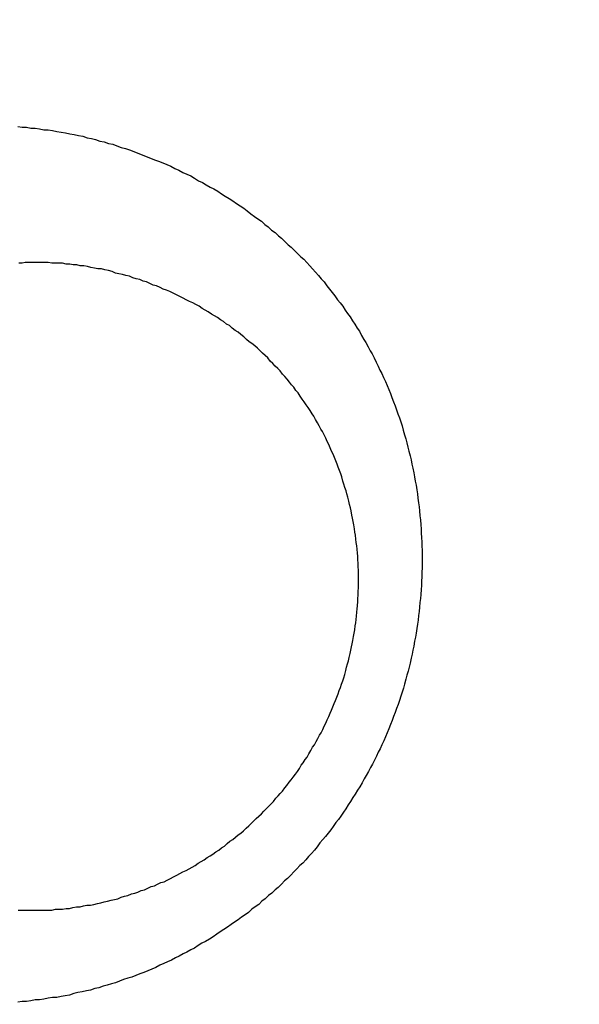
# Model space of a CAD drawing. Header units: millimetres. Extents: x -604189 to 881711, y -381903 to -7297.
# Tile 599 of 656: x -579624.53 to -579617.62, y -163278.81 to -163266.65. Entities that reach past the tile are written whole.
import ezdxf

# ---------------------------------------------------------------- set-up
doc = ezdxf.new("R2010")
doc.units = ezdxf.units.MM
doc.header["$LTSCALE"] = 100
doc.linetypes.add('0.5_0.5', pattern=[1, 0.5, -0.5])
doc.linetypes.add('ACAD_ISO04W100', pattern=[30.5, 24, -3, 0.5, -3])
doc.layers.get('Defpoints').update_dxf_attribs({"color": 30})
doc.layers.add('OPIS', color=7, linetype='Continuous')
doc.layers.add('strop osie', color=80, linetype='ACAD_ISO04W100', lineweight=5)
doc.styles.get("Standard").update_dxf_attribs({"font": 'romans.shx', "width": 0.5})
doc.dimstyles.new('1 50', dxfattribs={"dimtxt": 150, "dimasz": 80, "dimexe": 1, "dimexo": 1, "dimgap": 20, "dimtad": 1, "dimdec": 0, "dimlfac": 0.1, "dimtxsty": 'Standard', "dimblk": 'ARCHTICK', "dimcen": 200, "dimclrd": 2, "dimadec": 1, "dimazin": 0, "dimtfac": 1, "dimtdec": 0, "dimtmove": 0, "dimatfit": 3, "dimldrblk": 'ARCHTICK', "dimfxl": 120, "dimfxlon": 1, "dimtfill": 1, "dimarcsym": 0})

# ---------------------------------------------------------------- blocks, each defined once
blk = doc.blocks.new('_ArchTick')
at = {"layer": 'strop osie', "color": 0, "const_width": 0.15}
blk.add_lwpolyline([(-0.5, -0.5), (0.5, 0.5)], dxfattribs=at)
blk = doc.blocks.new('*D3294')
at = {"layer": 'Defpoints', "color": 0, "linetype": 'ByBlock', "lineweight": 5, "transparency": 16777216}
for p in [(-595783.126, -159420.303), (-593748.924, -159420.303), (-552118.935, -179940.303)]:
    blk.add_point(p, dxfattribs=at)
at = {"layer": 'OPIS', "color": 0, "linetype": 'Continuous', "lineweight": -2, "transparency": 16777216}
for p, q in [((-595723.126, -159420.303), (-595784.126, -159420.303)), ((-595723.126, -179940.303), (-595784.126, -179940.303))]:
    blk.add_line(p, q, dxfattribs=at)
at = {"layer": 'OPIS', "color": 2, "lineweight": -2, "transparency": 16777216}
blk.add_line((-595783.126, -179940.303), (-595783.126, -159420.303), dxfattribs=at)
at = {"layer": 'OPIS', "color": 2, "linetype": 'ByBlock', "lineweight": -2, "transparency": 16777216, "xscale": 80, "yscale": 80, "zscale": 80}
for p, rotation in [((-595783.126, -159420.303), 90), ((-595783.126, -179940.303), 270)]:
    blk.add_blockref('_ArchTick', p, dxfattribs=dict(at, rotation=rotation))
at = {"layer": 'OPIS', "color": 0, "linetype": 'ByBlock', "lineweight": 13, "transparency": 16777216, "insert": (-595878.126, -169680.303), "char_height": 150, "attachment_point": 5, "rotation": 90, "bg_fill": 3, "box_fill_scale": 1.1, "bg_fill_color": 256, "bg_fill_true_color": 13158600, "bg_fill_transparency": 0}
blk.add_mtext('2052', dxfattribs=at)

msp = doc.modelspace()

# ---------------------------------------------------------------- dimensions: what is measured, and where the dimension line sits
at = {"layer": 'OPIS', "color": 0, "linetype": 'ByBlock', "lineweight": 13}
dim = msp.add_linear_dim(base=(-595783.126, -159420.303), p1=(-552118.935, -179940.303), p2=(-593748.924, -159420.303), angle=90, dimstyle='1 50', override={"dimtmove": 1, "dimfxl": 60, "dimarcsym": 1}, dxfattribs=at)
dim.commit()
dim.dimension.update_dxf_attribs({"geometry": '*D3294', "text_midpoint": (-595878.126, -169680.303)})

# ---------------------------------------------------------------- next in the draw order: hatches: boundary and pattern name
at = {"layer": 'OPIS', "linetype": '0.5_0.5', "lineweight": 13}
h = msp.add_hatch(dxfattribs=at)
h.set_pattern_fill('ANSI37', color=0, scale=130)
h.set_pattern_definition([(45, (-597218.54, 256668.8), (-291.85832, 291.85832), []), (135, (-597218.54, 256668.8), (-291.85832, -291.85832), [])])
edge = h.paths.add_edge_path(flags=16)
edge.add_line((-570958.916, -168985.281), (-571058.916, -168985.281))
edge.add_line((-571058.916, -168985.281), (-572598.916, -168985.281))
edge.add_line((-572598.916, -168985.281), (-572598.915, -170470.3))
edge.add_line((-572598.915, -170470.3), (-570825.763, -170470.3))
edge.add_arc((-570508.916, -170339.099), 342.937, 180, 202.49364, ccw=False)
edge.add_arc((-570508.916, -170339.099), 342.937, 90, 180, ccw=False)
edge.add_line((-570508.916, -169996.163), (-570508.916, -169764.704))
edge.add_arc((-570058.916, -168985.281), 900, 180, 240, ccw=False)
edge = h.paths.add_edge_path(flags=17)
edge.add_line((-569358.915, -170085.281), (-569358.916, -168985.281))
edge.add_line((-569358.916, -168985.281), (-569358.917, -168985.281))
edge.add_line((-569358.917, -168985.281), (-569958.916, -168985.281))
edge.add_line((-569958.916, -168985.281), (-570058.916, -168985.281))
edge.add_line((-570058.916, -168985.281), (-570058.916, -168925.281))
edge.add_line((-570058.916, -168925.281), (-569958.916, -168925.281))
edge.add_line((-569958.916, -168925.281), (-569958.916, -168865.281))
edge.add_line((-569958.916, -168865.281), (-569358.916, -168865.281))
edge.add_line((-569358.916, -168865.281), (-569358.917, -166865.281))
edge.add_line((-569358.917, -166865.281), (-574098.917, -166865.286))
edge.add_line((-574098.917, -166865.286), (-574098.914, -171970.3))
edge.add_line((-574098.914, -171970.3), (-572608.913, -171970.3))
edge.add_line((-572608.913, -171970.3), (-571504.913, -170590.3))
edge.add_line((-571504.913, -170590.3), (-572718.915, -170590.3))
edge.add_line((-572718.915, -170590.3), (-572718.916, -168865.281))
edge.add_line((-572718.916, -168865.281), (-571058.916, -168865.281))
edge.add_line((-571058.916, -168865.281), (-571058.916, -168925.281))
edge.add_line((-571058.916, -168925.281), (-570958.916, -168925.281))
edge.add_line((-570958.916, -168925.281), (-570958.916, -168985.281))
edge.add_arc((-570058.916, -168985.281), 900, 180, 240)
edge.add_line((-570508.916, -169764.704), (-570508.916, -169996.163))
edge.add_arc((-570508.916, -170339.099), 342.937, 0, 90, ccw=False)
edge.add_arc((-570508.916, -170339.099), 342.937, 208.97989, 360, ccw=False)
edge.add_line((-570808.913, -170505.253), (-570808.913, -171171.086))
edge.add_arc((-570808.913, -171220.3), 49.214, 0, 90, ccw=False)
edge.add_arc((-570808.913, -171220.3), 49.214, 270, 360, ccw=False)
edge.add_line((-570808.913, -171269.514), (-570808.913, -171970.3))
edge.add_line((-570808.913, -171970.3), (-569358.914, -171970.3))
edge.add_line((-569358.914, -171970.3), (-569358.915, -170085.281))
h.paths.add_polyline_path([(-561118.924, -159870.303), (-590334.655, -159870.303), (-590334.655, -161470.303), (-562318.924, -161470.303), (-562318.924, -172095.292), (-561118.924, -172095.291), (-561118.924, -168350.303), (-552073.919, -168350.303), (-552073.92, -167150.303), (-561118.924, -167150.303)])
h.paths.add_polyline_path([(-572856.927, -169813.68), (-569451.07, -169813.68), (-569451.07, -169408.68), (-572856.927, -169408.68)], flags=16)
at = {"layer": 'OPIS', "linetype": 'ByBlock', "lineweight": 15}
h = msp.add_hatch(dxfattribs=at)
h.set_pattern_fill('ANSI37', color=0, scale=80, angle=45)
h.set_pattern_definition([(90, (-298582.96, 32475.8), (-254, 0), []), (180, (-298582.96, 32475.8), (-3e-14, -254), [])])
edge = h.paths.add_edge_path()
edge.add_arc((-579589.086, -167378.931), 50, 0, 90)
edge.add_line((-579589.086, -167328.931), (-579794.086, -167328.93))
edge.add_arc((-579794.086, -167378.93), 50, 89.9996, 180)
edge.add_line((-579844.086, -167378.93), (-579844.086, -167822.93))
edge.add_arc((-579794.086, -167822.93), 50, 180, 270)
edge.add_line((-579794.086, -167872.93), (-579589.085, -167872.931))
edge.add_arc((-579589.086, -167822.931), 50, 270.0014, 360)
edge.add_line((-579539.086, -167822.931), (-579539.086, -167378.931))
edge = h.paths.add_edge_path()
edge.add_arc((-579589.086, -167378.931), 50, 0, 90)
edge.add_line((-579589.086, -167328.931), (-579794.086, -167328.93))
edge.add_arc((-579794.086, -167378.93), 50, 89.9996, 180)
edge.add_line((-579844.086, -167378.93), (-579844.086, -167822.93))
edge.add_arc((-579794.086, -167822.93), 50, 180, 270)
edge.add_line((-579794.086, -167872.93), (-579589.085, -167872.931))
edge.add_arc((-579589.086, -167822.931), 50, 270.0014, 360)
edge.add_line((-579539.086, -167822.931), (-579539.086, -167378.931))
edge = h.paths.add_edge_path()
edge.add_line((-579899.087, -167300.93), (-579424.086, -167300.93))
edge.add_line((-579424.086, -167300.93), (-579424.086, -167900.93))
edge.add_line((-579424.086, -167900.93), (-579898.789, -167900.93))
edge.add_arc((-579899.086, -167892.935), 8, 180, 272.1285, ccw=False)
edge.add_line((-579907.086, -167892.935), (-579907.086, -167308.93))
edge.add_arc((-579899.086, -167308.93), 8, 90.0036, 180, ccw=False)
h.paths.add_polyline_path([(-581519.932, -164217.829), (-581520.004, -164223.092), (-581520.079, -164228.355), (-581520.156, -164233.617), (-581520.235, -164238.88), (-581520.318, -164244.143), (-581520.402, -164249.406), (-581520.489, -164254.669), (-581520.579, -164259.931), (-581520.671, -164265.194), (-581520.766, -164270.457), (-581520.863, -164275.719), (-581520.962, -164280.982), (-581521.064, -164286.244), (-581521.169, -164291.506), (-581521.276, -164296.769), (-581521.386, -164302.031), (-581521.498, -164307.293), (-581521.613, -164312.556), (-581521.73, -164317.818), (-581521.85, -164323.08), (-581521.972, -164328.342), (-581522.097, -164333.604), (-581522.225, -164338.866), (-581522.355, -164344.127), (-581522.488, -164349.389), (-581522.623, -164354.651), (-581522.76, -164359.913), (-581522.901, -164365.174), (-581523.043, -164370.436), (-581523.189, -164375.697), (-581523.337, -164380.958), (-581523.487, -164386.22), (-581523.64, -164391.481), (-581523.795, -164396.742), (-581523.953, -164402.003), (-581874.489, -164402.003), (-581874.664, -164396.198), (-581874.835, -164390.392), (-581875.003, -164384.587), (-581875.168, -164378.781), (-581875.329, -164372.976), (-581875.488, -164367.17), (-581875.643, -164361.364), (-581875.796, -164355.558), (-581875.945, -164349.752), (-581876.092, -164343.946), (-581876.235, -164338.14), (-581876.375, -164332.334), (-581876.512, -164326.527), (-581876.646, -164320.721), (-581876.777, -164314.914), (-581876.904, -164309.108), (-581877.029, -164303.301), (-581877.151, -164297.495), (-581877.269, -164291.688), (-581877.385, -164285.881), (-581877.497, -164280.074), (-581877.606, -164274.267), (-581877.713, -164268.461), (-581877.816, -164262.653), (-581877.916, -164256.846), (-581878.014, -164251.039), (-581878.108, -164245.232), (-581878.199, -164239.425), (-581878.287, -164233.618), (-581878.372, -164227.81), (-581878.454, -164222.003), (-581878.533, -164216.196), (-581878.609, -164210.388), (-581878.682, -164204.581), (-581878.751, -164198.773), (-581878.818, -164192.966), (-581878.881, -164187.158), (-581878.941, -164181.35), (-581878.997, -164175.543), (-581879.051, -164169.735), (-581879.101, -164163.927), (-581879.147, -164158.12), (-581879.191, -164152.312), (-581879.231, -164146.504), (-581879.267, -164140.696), (-581879.301, -164134.888), (-581879.332, -164129.081), (-581879.361, -164123.273), (-581879.388, -164117.465), (-581879.413, -164111.657), (-581879.437, -164105.849), (-581879.459, -164100.041), (-581879.475, -164094.233), (-581879.48, -164088.425), (-581879.472, -164082.617), (-581879.448, -164076.809), (-581879.406, -164071.002), (-581879.347, -164065.194), (-581879.269, -164059.387), (-581879.171, -164053.58), (-581879.054, -164047.773), (-581878.917, -164041.967), (-581878.759, -164036.161), (-581878.581, -164030.356), (-581878.381, -164024.551), (-581878.159, -164018.747), (-581877.914, -164012.944), (-581877.642, -164007.143), (-581877.341, -164001.342), (-581877.009, -163995.544), (-581876.642, -163989.748), (-581876.238, -163983.954), (-581875.795, -163978.163), (-581875.304, -163972.376), (-581874.753, -163966.594), (-581874.129, -163960.82), (-581873.419, -163955.056), (-581872.605, -163949.306), (-581871.67, -163943.574), (-581870.596, -163937.865), (-581869.362, -163932.188), (-581867.941, -163926.557), (-581866.302, -163920.987), (-581864.416, -163915.495), (-581862.246, -163910.11), (-581859.744, -163904.869), (-581856.869, -163899.824), (-581853.582, -163895.036), (-581849.851, -163890.591), (-581845.671, -163886.563), (-581841.105, -163882.977), (-581836.224, -163879.833), (-581831.097, -163877.106), (-581825.784, -163874.761), (-581820.336, -163872.759), (-581814.785, -163871.064), (-581809.154, -163869.636), (-581803.468, -163868.44), (-581797.747, -163867.44), (-581792, -163866.603), (-581786.235, -163865.9), (-581780.458, -163865.297), (-581774.674, -163864.778), (-581768.884, -163864.334), (-581763.088, -163863.958), (-581757.289, -163863.646), (-581751.486, -163863.39), (-581745.681, -163863.186), (-581739.874, -163863.026), (-581734.068, -163862.906), (-581728.26, -163862.819), (-581722.453, -163862.761), (-581716.645, -163862.725), (-581710.837, -163862.707), (-581705.029, -163862.7), (-581699.221, -163862.698), (-581693.958, -163862.699), (-581688.694, -163862.704), (-581683.431, -163862.718), (-581678.167, -163862.744), (-581672.904, -163862.788), (-581667.641, -163862.852), (-581662.379, -163862.942), (-581657.117, -163863.062), (-581651.856, -163863.215), (-581646.596, -163863.407), (-581641.337, -163863.64), (-581636.081, -163863.919), (-581630.828, -163864.249), (-581625.579, -163864.634), (-581620.334, -163865.078), (-581615.096, -163865.587), (-581609.864, -163866.17), (-581604.645, -163866.847), (-581599.442, -163867.642), (-581594.263, -163868.578), (-581589.115, -163869.676), (-581584.013, -163870.965), (-581578.971, -163872.474), (-581574.009, -163874.23), (-581569.153, -163876.259), (-581564.436, -163878.591), (-581559.896, -163881.253), (-581555.585, -163884.268), (-581551.554, -163887.652), (-581547.857, -163891.394), (-581544.534, -163895.471), (-581541.574, -163899.824), (-581538.952, -163904.387), (-581536.64, -163909.114), (-581534.606, -163913.968), (-581532.817, -163918.918), (-581531.241, -163923.939), (-581529.854, -163929.016), (-581528.636, -163934.137), (-581527.564, -163939.29), (-581526.619, -163944.467), (-581525.784, -163949.663), (-581525.048, -163954.875), (-581524.397, -163960.099), (-581523.818, -163965.33), (-581523.302, -163970.568), (-581522.84, -163975.811), (-581522.421, -163981.058), (-581522.037, -163986.308), (-581521.685, -163991.559), (-581521.363, -163996.813), (-581521.067, -164002.068), (-581520.796, -164007.324), (-581520.549, -164012.582), (-581520.322, -164017.84), (-581520.116, -164023.1), (-581519.928, -164028.36), (-581519.759, -164033.621), (-581519.607, -164038.882), (-581519.472, -164044.144), (-581519.354, -164049.406), (-581519.252, -164054.668), (-581519.166, -164059.931), (-581519.096, -164065.194), (-581519.041, -164070.457), (-581519.001, -164075.72), (-581518.976, -164080.984), (-581518.964, -164086.247), (-581518.964, -164091.51), (-581518.974, -164096.774), (-581518.991, -164102.037), (-581519.012, -164107.301), (-581519.034, -164112.564), (-581519.057, -164117.828), (-581519.081, -164123.091), (-581519.107, -164128.354), (-581519.135, -164133.618), (-581519.165, -164138.881), (-581519.197, -164144.144), (-581519.232, -164149.408), (-581519.269, -164154.671), (-581519.31, -164159.934), (-581519.353, -164165.198), (-581519.399, -164170.461), (-581519.447, -164175.724), (-581519.498, -164180.987), (-581519.552, -164186.25), (-581519.609, -164191.513), (-581519.668, -164196.777), (-581519.73, -164202.04), (-581519.795, -164207.303), (-581519.862, -164212.566)])
h.paths.add_polyline_path([(-582118.924, -164407.051), (-579418.924, -164407.051), (-579418.924, -162910.783), (-582118.924, -162910.783)])
h.paths.add_polyline_path([(-581950.717, -164839.225), (-581944.91, -164839.127), (-581939.103, -164839.033), (-581933.295, -164838.942), (-581927.488, -164838.854), (-581921.681, -164838.769), (-581915.873, -164838.687), (-581910.066, -164838.608), (-581904.259, -164838.532), (-581898.451, -164838.459), (-581892.644, -164838.39), (-581886.836, -164838.323), (-581881.028, -164838.26), (-581875.221, -164838.2), (-581869.413, -164838.144), (-581863.605, -164838.09), (-581857.798, -164838.04), (-581851.99, -164837.994), (-581846.182, -164837.95), (-581840.374, -164837.91), (-581834.567, -164837.874), (-581828.759, -164837.84), (-581822.951, -164837.809), (-581817.143, -164837.78), (-581811.335, -164837.753), (-581805.527, -164837.728), (-581799.719, -164837.704), (-581793.912, -164837.682), (-581788.104, -164837.666), (-581782.296, -164837.661), (-581776.488, -164837.669), (-581770.68, -164837.693), (-581764.872, -164837.735), (-581759.065, -164837.794), (-581753.257, -164837.872), (-581747.45, -164837.97), (-581741.643, -164838.087), (-581735.837, -164838.224), (-581730.031, -164838.382), (-581724.226, -164838.56), (-581718.422, -164838.76), (-581712.618, -164838.982), (-581706.815, -164839.227), (-581701.013, -164839.499), (-581695.213, -164839.8), (-581689.415, -164840.132), (-581683.618, -164840.499), (-581677.825, -164840.903), (-581672.034, -164841.346), (-581666.246, -164841.837), (-581660.465, -164842.388), (-581654.691, -164843.012), (-581648.927, -164843.722), (-581643.176, -164844.536), (-581637.444, -164845.471), (-581631.736, -164846.545), (-581626.059, -164847.779), (-581620.428, -164849.2), (-581614.858, -164850.839), (-581609.366, -164852.725), (-581603.98, -164854.895), (-581598.739, -164857.397), (-581593.694, -164860.272), (-581588.906, -164863.559), (-581584.462, -164867.29), (-581580.433, -164871.47), (-581576.847, -164876.036), (-581573.704, -164880.917), (-581570.976, -164886.044), (-581568.631, -164891.357), (-581566.63, -164896.805), (-581564.934, -164902.356), (-581563.507, -164907.987), (-581562.31, -164913.673), (-581561.31, -164919.394), (-581560.474, -164925.141), (-581559.77, -164930.906), (-581559.168, -164936.683), (-581558.648, -164942.467), (-581558.204, -164948.257), (-581557.829, -164954.053), (-581557.516, -164959.852), (-581557.261, -164965.655), (-581557.056, -164971.46), (-581556.897, -164977.267), (-581556.776, -164983.073), (-581556.69, -164988.881), (-581556.631, -164994.688), (-581556.596, -165000.496), (-581556.577, -165006.304), (-581556.57, -165012.112), (-581556.569, -165017.92), (-581556.57, -165023.183), (-581556.575, -165028.447), (-581556.588, -165033.71), (-581556.615, -165038.974), (-581556.658, -165044.237), (-581556.723, -165049.5), (-581556.813, -165054.762), (-581556.932, -165060.024), (-581557.086, -165065.285), (-581557.277, -165070.545), (-581557.51, -165075.804), (-581557.79, -165081.06), (-581558.119, -165086.313), (-581558.504, -165091.562), (-581558.949, -165096.807), (-581559.458, -165102.045), (-581560.04, -165107.276), (-581560.717, -165112.496), (-581561.513, -165117.699), (-581562.448, -165122.878), (-581563.547, -165128.026), (-581564.836, -165133.128), (-581566.345, -165138.17), (-581568.1, -165143.132), (-581570.129, -165147.988), (-581572.461, -165152.705), (-581575.123, -165157.245), (-581578.139, -165161.556), (-581581.522, -165165.587), (-581585.265, -165169.284), (-581589.342, -165172.607), (-581593.694, -165175.567), (-581598.257, -165178.189), (-581602.985, -165180.501), (-581607.838, -165182.535), (-581612.788, -165184.324), (-581617.81, -165185.9), (-581622.887, -165187.287), (-581628.007, -165188.505), (-581633.16, -165189.577), (-581638.337, -165190.522), (-581643.534, -165191.357), (-581648.746, -165192.093), (-581653.969, -165192.744), (-581659.201, -165193.323), (-581664.439, -165193.839), (-581669.682, -165194.301), (-581674.929, -165194.72), (-581680.178, -165195.104), (-581685.43, -165195.456), (-581690.683, -165195.778), (-581695.938, -165196.074), (-581701.195, -165196.345), (-581706.452, -165196.592), (-581711.711, -165196.819), (-581716.97, -165197.025), (-581722.23, -165197.213), (-581727.491, -165197.382), (-581732.752, -165197.534), (-581738.014, -165197.669), (-581743.276, -165197.787), (-581748.539, -165197.889), (-581753.801, -165197.975), (-581759.064, -165198.045), (-581764.327, -165198.1), (-581769.591, -165198.14), (-581774.854, -165198.165), (-581780.118, -165198.177), (-581785.381, -165198.177), (-581790.644, -165198.167), (-581795.908, -165198.15), (-581801.171, -165198.129), (-581806.435, -165198.107), (-581811.698, -165198.084), (-581816.961, -165198.06), (-581822.225, -165198.034), (-581827.488, -165198.006), (-581832.752, -165197.976), (-581838.015, -165197.944), (-581843.278, -165197.909), (-581848.541, -165197.872), (-581853.805, -165197.831), (-581859.068, -165197.788), (-581864.331, -165197.742), (-581869.594, -165197.694), (-581874.858, -165197.643), (-581880.121, -165197.589), (-581885.384, -165197.532), (-581890.647, -165197.473), (-581895.91, -165197.411), (-581901.173, -165197.346), (-581906.436, -165197.279), (-581911.699, -165197.209), (-581916.962, -165197.137), (-581922.225, -165197.062), (-581927.488, -165196.985), (-581932.751, -165196.906), (-581938.014, -165196.823), (-581943.276, -165196.739), (-581948.539, -165196.652), (-581953.802, -165196.562), (-581959.064, -165196.47), (-581964.327, -165196.375), (-581969.59, -165196.278), (-581974.852, -165196.179), (-581980.115, -165196.077), (-581985.377, -165195.972), (-581990.639, -165195.865), (-581995.902, -165195.755), (-582001.164, -165195.643), (-582006.426, -165195.528), (-582011.688, -165195.411), (-582016.95, -165195.291), (-582022.212, -165195.169), (-582027.474, -165195.044), (-582032.736, -165194.916), (-582037.998, -165194.786), (-582043.26, -165194.653), (-582048.521, -165194.518), (-582053.783, -165194.381), (-582059.045, -165194.24), (-582064.306, -165194.098), (-582069.568, -165193.952), (-582074.829, -165193.804), (-582080.09, -165193.654), (-582085.351, -165193.501), (-582090.613, -165193.346), (-582095.874, -165193.188), (-582095.874, -164842.652), (-582090.068, -164842.477), (-582084.263, -164842.306), (-582078.457, -164842.138), (-582072.652, -164841.973), (-582066.846, -164841.812), (-582061.04, -164841.653), (-582055.235, -164841.498), (-582049.429, -164841.345), (-582043.623, -164841.196), (-582037.817, -164841.049), (-582032.01, -164840.906), (-582026.204, -164840.766), (-582020.398, -164840.629), (-582014.591, -164840.495), (-582008.785, -164840.364), (-582002.978, -164840.237), (-581997.172, -164840.112), (-581991.365, -164839.99), (-581985.558, -164839.872), (-581979.752, -164839.756), (-581973.945, -164839.644), (-581968.138, -164839.535), (-581962.331, -164839.428), (-581956.524, -164839.325)])
edge = h.paths.add_edge_path()
edge.add_arc((-581748.924, -162268.543), 50, 0, 90.0004)
edge.add_line((-581748.924, -162218.543), (-581953.924, -162218.545))
edge.add_arc((-581953.924, -162268.545), 50, 90.0009, 180)
edge.add_line((-582003.924, -162268.545), (-582003.924, -162712.545))
edge.add_arc((-581953.924, -162712.545), 50, 180, 270.0022)
edge.add_line((-581953.922, -162762.545), (-581748.923, -162762.543))
edge.add_arc((-581748.924, -162712.543), 50, 270.0009, 360)
edge.add_line((-581698.924, -162712.543), (-581698.924, -162268.543))
edge = h.paths.add_edge_path()
edge.add_arc((-581748.924, -161668.543), 50, 0, 90.0004)
edge.add_line((-581748.924, -161618.543), (-581953.924, -161618.545))
edge.add_arc((-581953.924, -161668.545), 50, 90.0009, 180)
edge.add_line((-582003.924, -161668.545), (-582003.924, -162112.545))
edge.add_arc((-581953.924, -162112.545), 50, 180, 270.0022)
edge.add_line((-581953.922, -162162.545), (-581748.923, -162162.543))
edge.add_arc((-581748.924, -162112.543), 50, 270.0009, 360)
edge.add_line((-581698.924, -162112.543), (-581698.924, -161668.543))
h.paths.add_polyline_path([(-582118.924, -162790.543), (-579418.924, -162790.543), (-579418.924, -161590.543), (-582118.924, -161590.543)])
edge = h.paths.add_edge_path()
edge.add_arc((-579794.086, -168270.003), 50, 89.9996, 180)
edge.add_line((-579844.086, -168270.003), (-579844.086, -168714.003))
edge.add_arc((-579794.086, -168714.003), 50, 180, 270)
edge.add_line((-579794.086, -168764.003), (-579589.085, -168764.004))
edge.add_arc((-579589.086, -168714.004), 50, 270.0014, 360)
edge.add_line((-579539.086, -168714.004), (-579539.086, -168270.004))
edge.add_arc((-579589.086, -168270.004), 50, 0, 90)
edge.add_line((-579589.086, -168220.004), (-579794.086, -168220.003))
edge = h.paths.add_edge_path()
edge.add_arc((-579589.086, -169161.078), 50, 0, 90)
edge.add_line((-579589.086, -169111.078), (-579794.086, -169111.076))
edge.add_arc((-579794.086, -169161.076), 50, 89.9996, 180)
edge.add_line((-579844.086, -169161.076), (-579844.086, -169605.076))
edge.add_arc((-579794.086, -169605.076), 50, 180, 270)
edge.add_line((-579794.086, -169655.076), (-579589.085, -169655.078))
edge.add_arc((-579589.086, -169605.078), 50, 270.0014, 360)
edge.add_line((-579539.086, -169605.078), (-579539.086, -169161.078))
edge = h.paths.add_edge_path()
edge.add_arc((-579794.086, -170052.15), 50, 89.9996, 180)
edge.add_line((-579844.086, -170052.15), (-579844.086, -170496.15))
edge.add_arc((-579794.086, -170496.15), 50, 180, 270)
edge.add_line((-579794.086, -170546.15), (-579589.085, -170546.151))
edge.add_arc((-579589.086, -170496.151), 50, 270.0014, 360)
edge.add_line((-579539.086, -170496.151), (-579539.086, -170052.151))
edge.add_arc((-579589.086, -170052.151), 50, 0, 90)
edge.add_line((-579589.086, -170002.151), (-579794.086, -170002.15))
edge = h.paths.add_edge_path()
edge.add_arc((-579794.086, -170943.223), 50, 89.9996, 180)
edge.add_line((-579844.086, -170943.223), (-579844.086, -171387.223))
edge.add_arc((-579794.086, -171387.223), 50, 180, 270)
edge.add_line((-579794.086, -171437.223), (-579589.085, -171437.224))
edge.add_arc((-579589.086, -171387.224), 50, 270.0014, 360)
edge.add_line((-579539.086, -171387.224), (-579539.086, -170943.224))
edge.add_arc((-579589.086, -170943.224), 50, 0, 90)
edge.add_line((-579589.086, -170893.224), (-579794.086, -170893.223))
h.paths.add_polyline_path([(-579418.924, -164527.291), (-582118.924, -164527.291), (-582118.924, -171970.3), (-579418.924, -171970.3)])

# ---------------------------------------------------------------- next in the draw order: linework, layer by layer
at = {"color": 0}
for points in [[(-579624.557, -163267.966, 0), (-579624.504, -163267.976, 0), (-579624.45, -163267.976, 0), (-579624.396, -163267.986, 0), (-579624.342, -163267.986, 0), (-579624.288, -163267.996, 0), (-579624.235, -163268.006, 0), (-579624.181, -163268.006, 0), (-579624.127, -163268.016, 0), (-579624.074, -163268.026, 0), (-579624.02, -163268.036, 0), (-579623.967, -163268.046, 0), (-579623.913, -163268.056, 0), (-579623.86, -163268.066, 0), (-579623.807, -163268.076, 0), (-579623.754, -163268.086, 0), (-579623.7, -163268.106, 0), (-579623.647, -163268.116, 0), (-579623.595, -163268.126, 0), (-579623.542, -163268.146, 0), (-579623.489, -163268.156, 0), (-579623.437, -163268.176, 0), (-579623.384, -163268.186, 0), (-579623.332, -163268.206, 0), (-579623.28, -163268.226, 0), (-579623.228, -163268.236, 0), (-579623.176, -163268.256, 0), (-579623.124, -163268.276, 0), (-579623.073, -163268.296, 0), (-579623.021, -163268.316, 0), (-579622.97, -163268.336, 0), (-579622.919, -163268.356, 0), (-579622.868, -163268.376, 0), (-579622.818, -163268.396, 0), (-579622.767, -163268.416, 0), (-579622.717, -163268.436, 0), (-579622.667, -163268.456, 0), (-579622.617, -163268.486, 0), (-579622.568, -163268.506, 0), (-579622.519, -163268.536, 0), (-579622.469, -163268.556, 0), (-579622.421, -163268.576, 0), (-579622.372, -163268.606, 0), (-579622.324, -163268.636, 0), (-579622.276, -163268.656, 0), (-579622.228, -163268.686, 0), (-579622.18, -163268.716, 0), (-579622.133, -163268.736, 0), (-579622.086, -163268.766, 0), (-579622.04, -163268.796, 0), (-579621.993, -163268.826, 0), (-579621.947, -163268.856, 0), (-579621.902, -163268.886, 0), (-579621.856, -163268.916, 0), (-579621.811, -163268.946, 0), (-579621.766, -163268.976, 0), (-579621.722, -163269.006, 0), (-579621.678, -163269.046, 0), (-579621.634, -163269.076, 0), (-579621.591, -163269.106, 0), (-579621.548, -163269.136, 0), (-579621.505, -163269.176, 0), (-579621.463, -163269.206, 0), (-579621.421, -163269.246, 0), (-579621.379, -163269.276, 0), (-579621.338, -163269.316, 0), (-579621.298, -163269.346, 0), (-579621.257, -163269.386, 0), (-579621.217, -163269.426, 0), (-579621.178, -163269.456, 0), (-579621.139, -163269.496, 0), (-579621.1, -163269.536, 0), (-579621.062, -163269.576, 0), (-579621.024, -163269.606, 0), (-579620.987, -163269.646, 0), (-579620.95, -163269.686, 0), (-579620.914, -163269.726, 0), (-579620.878, -163269.766, 0), (-579620.842, -163269.806, 0), (-579620.807, -163269.846, 0), (-579620.773, -163269.886, 0), (-579620.739, -163269.936, 0), (-579620.705, -163269.976, 0), (-579620.672, -163270.016, 0), (-579620.639, -163270.056, 0), (-579620.607, -163270.106, 0), (-579620.575, -163270.146, 0), (-579620.543, -163270.186, 0), (-579620.513, -163270.236, 0), (-579620.482, -163270.276, 0), (-579620.452, -163270.316, 0), (-579620.423, -163270.366, 0), (-579620.394, -163270.406, 0), (-579620.365, -163270.456, 0), (-579620.337, -163270.496, 0), (-579620.31, -163270.546, 0), (-579620.282, -163270.596, 0), (-579620.256, -163270.636, 0), (-579620.23, -163270.686, 0), (-579620.204, -163270.736, 0), (-579620.179, -163270.776, 0), (-579620.154, -163270.826, 0), (-579620.13, -163270.876, 0), (-579620.106, -163270.926, 0), (-579620.083, -163270.976, 0), (-579620.06, -163271.016, 0), (-579620.038, -163271.066, 0), (-579620.016, -163271.116, 0), (-579619.995, -163271.166, 0), (-579619.974, -163271.216, 0), (-579619.954, -163271.266, 0), (-579619.934, -163271.316, 0), (-579619.915, -163271.366, 0), (-579619.896, -163271.416, 0), (-579619.878, -163271.466, 0), (-579619.86, -163271.516, 0), (-579619.843, -163271.566, 0), (-579619.826, -163271.616, 0), (-579619.81, -163271.666, 0), (-579619.794, -163271.716, 0), (-579619.779, -163271.776, 0), (-579619.765, -163271.826, 0), (-579619.75, -163271.876, 0), (-579619.737, -163271.926, 0), (-579619.724, -163271.976, 0), (-579619.711, -163272.036, 0), (-579619.699, -163272.086, 0), (-579619.687, -163272.136, 0), (-579619.676, -163272.186, 0), (-579619.666, -163272.246, 0), (-579619.656, -163272.296, 0), (-579619.646, -163272.346, 0), (-579619.637, -163272.396, 0), (-579619.629, -163272.456, 0), (-579619.62, -163272.506, 0), (-579619.613, -163272.556, 0), (-579619.606, -163272.616, 0), (-579619.6, -163272.666, 0), (-579619.594, -163272.716, 0), (-579619.588, -163272.776, 0), (-579619.583, -163272.826, 0), (-579619.579, -163272.886, 0), (-579619.575, -163272.936, 0), (-579619.572, -163272.986, 0), (-579619.569, -163273.046, 0), (-579619.566, -163273.096, 0), (-579619.565, -163273.146, 0), (-579619.563, -163273.206, 0), (-579619.562, -163273.256, 0), (-579619.562, -163273.316, 0), (-579619.562, -163273.366, 0), (-579619.563, -163273.416, 0), (-579619.564, -163273.476, 0), (-579619.566, -163273.526, 0), (-579619.568, -163273.586, 0), (-579619.571, -163273.636, 0), (-579619.574, -163273.686, 0), (-579619.578, -163273.746, 0), (-579619.583, -163273.796, 0), (-579619.588, -163273.846, 0), (-579619.593, -163273.906, 0), (-579619.599, -163273.956, 0), (-579619.605, -163274.006, 0), (-579619.612, -163274.066, 0), (-579619.62, -163274.116, 0), (-579619.628, -163274.166, 0), (-579619.636, -163274.226, 0), (-579619.645, -163274.276, 0), (-579619.655, -163274.326, 0), (-579619.665, -163274.386, 0), (-579619.675, -163274.436, 0), (-579619.686, -163274.486, 0), (-579619.698, -163274.536, 0), (-579619.71, -163274.596, 0), (-579619.723, -163274.646, 0), (-579619.736, -163274.696, 0), (-579619.749, -163274.746, 0), (-579619.764, -163274.796, 0), (-579619.778, -163274.856, 0), (-579619.793, -163274.906, 0), (-579619.809, -163274.956, 0), (-579619.825, -163275.006, 0), (-579619.842, -163275.056, 0), (-579619.859, -163275.106, 0), (-579619.877, -163275.156, 0), (-579619.895, -163275.206, 0), (-579619.914, -163275.256, 0), (-579619.933, -163275.306, 0), (-579619.953, -163275.356, 0), (-579619.973, -163275.406, 0), (-579619.994, -163275.456, 0), (-579620.015, -163275.506, 0), (-579620.036, -163275.556, 0), (-579620.058, -163275.606, 0), (-579620.081, -163275.656, 0), (-579620.104, -163275.696, 0), (-579620.127, -163275.746, 0), (-579620.151, -163275.796, 0), (-579620.176, -163275.846, 0), (-579620.2, -163275.886, 0), (-579620.226, -163275.936, 0), (-579620.252, -163275.986, 0), (-579620.278, -163276.026, 0), (-579620.304, -163276.076, 0), (-579620.332, -163276.126, 0), (-579620.359, -163276.166, 0), (-579620.387, -163276.216, 0), (-579620.416, -163276.256, 0), (-579620.445, -163276.306, 0), (-579620.474, -163276.346, 0), (-579620.504, -163276.396, 0), (-579620.534, -163276.436, 0), (-579620.564, -163276.486, 0), (-579620.595, -163276.526, 0), (-579620.627, -163276.566, 0), (-579620.659, -163276.616, 0), (-579620.691, -163276.656, 0), (-579620.724, -163276.696, 0), (-579620.757, -163276.736, 0), (-579620.79, -163276.776, 0), (-579620.824, -163276.816, 0), (-579620.859, -163276.866, 0), (-579620.893, -163276.906, 0), (-579620.928, -163276.946, 0), (-579620.964, -163276.986, 0), (-579621, -163277.026, 0), (-579621.036, -163277.066, 0), (-579621.073, -163277.096, 0), (-579621.11, -163277.136, 0), (-579621.147, -163277.176, 0), (-579621.185, -163277.216, 0), (-579621.223, -163277.256, 0), (-579621.261, -163277.286, 0), (-579621.3, -163277.326, 0), (-579621.339, -163277.366, 0), (-579621.379, -163277.396, 0), (-579621.419, -163277.436, 0), (-579621.459, -163277.466, 0), (-579621.499, -163277.506, 0), (-579621.54, -163277.536, 0), (-579621.581, -163277.576, 0), (-579621.623, -163277.606, 0), (-579621.665, -163277.636, 0), (-579621.707, -163277.676, 0), (-579621.749, -163277.706, 0), (-579621.792, -163277.736, 0), (-579621.835, -163277.766, 0), (-579621.878, -163277.796, 0), (-579621.922, -163277.826, 0), (-579621.966, -163277.856, 0), (-579622.01, -163277.886, 0), (-579622.055, -163277.916, 0), (-579622.1, -163277.946, 0), (-579622.145, -163277.976, 0), (-579622.19, -163278.006, 0), (-579622.236, -163278.036, 0), (-579622.282, -163278.056, 0), (-579622.328, -163278.086, 0), (-579622.374, -163278.116, 0), (-579622.421, -163278.136, 0), (-579622.468, -163278.166, 0), (-579622.515, -163278.186, 0), (-579622.562, -163278.216, 0), (-579622.61, -163278.236, 0), (-579622.658, -163278.266, 0), (-579622.706, -163278.286, 0), (-579622.754, -163278.306, 0), (-579622.803, -163278.326, 0), (-579622.851, -163278.356, 0), (-579622.9, -163278.376, 0), (-579622.949, -163278.396, 0), (-579622.999, -163278.416, 0), (-579623.048, -163278.436, 0), (-579623.098, -163278.456, 0), (-579623.148, -163278.476, 0), (-579623.198, -163278.486, 0), (-579623.249, -163278.506, 0), (-579623.299, -163278.526, 0), (-579623.35, -163278.546, 0), (-579623.401, -163278.556, 0), (-579623.452, -163278.576, 0), (-579623.503, -163278.586, 0), (-579623.554, -163278.606, 0), (-579623.606, -163278.616, 0), (-579623.658, -163278.636, 0), (-579623.709, -163278.646, 0), (-579623.761, -163278.656, 0), (-579623.814, -163278.666, 0), (-579623.866, -163278.676, 0), (-579623.918, -163278.696, 0), (-579623.971, -163278.706, 0), (-579624.023, -163278.716, 0), (-579624.076, -163278.726, 0), (-579624.129, -163278.726, 0), (-579624.182, -163278.736, 0), (-579624.235, -163278.746, 0), (-579624.288, -163278.756, 0), (-579624.342, -163278.756, 0), (-579624.395, -163278.766, 0), (-579624.449, -163278.776, 0), (-579624.502, -163278.776, 0), (-579624.556, -163278.786, 0)], [(-579624.268, -163269.646, 0), (-579624.307, -163269.646, 0), (-579624.347, -163269.646, 0), (-579624.386, -163269.646, 0), (-579624.425, -163269.646, 0), (-579624.465, -163269.646, 0), (-579624.504, -163269.656, 0), (-579624.543, -163269.656, 0)], [(-579624.397, -163277.646, 0), (-579624.353, -163277.646, 0), (-579624.31, -163277.646, 0), (-579624.266, -163277.646, 0), (-579624.222, -163277.646, 0), (-579624.179, -163277.646, 0), (-579624.135, -163277.646, 0), (-579624.091, -163277.636, 0), (-579624.048, -163277.636, 0), (-579624.005, -163277.636, 0), (-579623.961, -163277.626, 0), (-579623.918, -163277.626, 0), (-579623.875, -163277.616, 0), (-579623.831, -163277.606, 0), (-579623.788, -163277.606, 0), (-579623.745, -163277.596, 0), (-579623.702, -163277.586, 0), (-579623.66, -163277.586, 0), (-579623.617, -163277.576, 0), (-579623.574, -163277.566, 0), (-579623.532, -163277.556, 0), (-579623.489, -163277.546, 0), (-579623.447, -163277.536, 0), (-579623.405, -163277.526, 0), (-579623.363, -163277.516, 0), (-579623.321, -163277.506, 0), (-579623.279, -163277.486, 0), (-579623.237, -163277.476, 0), (-579623.196, -163277.466, 0), (-579623.154, -163277.446, 0), (-579623.113, -163277.436, 0), (-579623.072, -163277.426, 0), (-579623.031, -163277.406, 0), (-579622.99, -163277.396, 0), (-579622.95, -163277.376, 0), (-579622.909, -163277.356, 0), (-579622.869, -163277.346, 0), (-579622.829, -163277.326, 0), (-579622.789, -163277.306, 0), (-579622.75, -163277.296, 0), (-579622.71, -163277.276, 0), (-579622.671, -163277.256, 0), (-579622.632, -163277.236, 0), (-579622.593, -163277.216, 0), (-579622.555, -163277.196, 0), (-579622.516, -163277.176, 0), (-579622.478, -163277.156, 0), (-579622.44, -163277.136, 0), (-579622.403, -163277.116, 0), (-579622.365, -163277.096, 0), (-579622.328, -163277.066, 0), (-579622.291, -163277.046, 0), (-579622.254, -163277.026, 0), (-579622.218, -163276.996, 0), (-579622.182, -163276.976, 0), (-579622.146, -163276.956, 0), (-579622.11, -163276.926, 0), (-579622.075, -163276.906, 0), (-579622.04, -163276.876, 0), (-579622.005, -163276.856, 0), (-579621.97, -163276.826, 0), (-579621.936, -163276.796, 0), (-579621.902, -163276.776, 0), (-579621.868, -163276.746, 0), (-579621.835, -163276.716, 0), (-579621.802, -163276.696, 0), (-579621.769, -163276.666, 0), (-579621.737, -163276.636, 0), (-579621.704, -163276.606, 0), (-579621.672, -163276.576, 0), (-579621.641, -163276.546, 0), (-579621.61, -163276.516, 0), (-579621.579, -163276.486, 0), (-579621.548, -163276.456, 0), (-579621.518, -163276.426, 0), (-579621.488, -163276.396, 0), (-579621.458, -163276.366, 0), (-579621.428, -163276.336, 0), (-579621.399, -163276.306, 0), (-579621.371, -163276.266, 0), (-579621.342, -163276.236, 0), (-579621.314, -163276.206, 0), (-579621.287, -163276.176, 0), (-579621.259, -163276.136, 0), (-579621.232, -163276.106, 0), (-579621.206, -163276.066, 0), (-579621.18, -163276.036, 0), (-579621.154, -163276.006, 0), (-579621.128, -163275.966, 0), (-579621.103, -163275.936, 0), (-579621.078, -163275.896, 0), (-579621.054, -163275.856, 0), (-579621.03, -163275.826, 0), (-579621.006, -163275.786, 0), (-579620.983, -163275.756, 0), (-579620.96, -163275.716, 0), (-579620.937, -163275.676, 0), (-579620.915, -163275.636, 0), (-579620.893, -163275.606, 0), (-579620.872, -163275.566, 0), (-579620.851, -163275.526, 0), (-579620.83, -163275.486, 0), (-579620.81, -163275.456, 0), (-579620.79, -163275.416, 0), (-579620.771, -163275.376, 0), (-579620.752, -163275.336, 0), (-579620.733, -163275.296, 0), (-579620.715, -163275.256, 0), (-579620.697, -163275.216, 0), (-579620.68, -163275.176, 0), (-579620.663, -163275.136, 0), (-579620.647, -163275.096, 0), (-579620.631, -163275.056, 0), (-579620.615, -163275.016, 0), (-579620.6, -163274.976, 0), (-579620.585, -163274.936, 0), (-579620.571, -163274.896, 0), (-579620.557, -163274.856, 0), (-579620.543, -163274.816, 0), (-579620.53, -163274.776, 0), (-579620.518, -163274.736, 0), (-579620.506, -163274.686, 0), (-579620.494, -163274.646, 0), (-579620.483, -163274.606, 0), (-579620.472, -163274.566, 0), (-579620.461, -163274.526, 0), (-579620.451, -163274.476, 0), (-579620.442, -163274.436, 0), (-579620.433, -163274.396, 0), (-579620.424, -163274.356, 0), (-579620.416, -163274.316, 0), (-579620.409, -163274.266, 0), (-579620.401, -163274.226, 0), (-579620.395, -163274.186, 0), (-579620.388, -163274.136, 0), (-579620.382, -163274.096, 0), (-579620.377, -163274.056, 0), (-579620.372, -163274.016, 0), (-579620.368, -163273.966, 0), (-579620.364, -163273.926, 0), (-579620.36, -163273.886, 0), (-579620.357, -163273.836, 0), (-579620.354, -163273.796, 0), (-579620.352, -163273.756, 0), (-579620.35, -163273.706, 0), (-579620.349, -163273.666, 0), (-579620.348, -163273.626, 0), (-579620.348, -163273.576, 0), (-579620.348, -163273.536, 0), (-579620.348, -163273.496, 0), (-579620.349, -163273.446, 0), (-579620.351, -163273.406, 0), (-579620.353, -163273.366, 0), (-579620.355, -163273.316, 0), (-579620.358, -163273.276, 0), (-579620.362, -163273.236, 0), (-579620.365, -163273.186, 0), (-579620.37, -163273.146, 0), (-579620.375, -163273.106, 0), (-579620.38, -163273.066, 0), (-579620.386, -163273.016, 0), (-579620.392, -163272.976, 0), (-579620.398, -163272.936, 0), (-579620.406, -163272.886, 0), (-579620.413, -163272.846, 0), (-579620.421, -163272.806, 0), (-579620.43, -163272.766, 0), (-579620.439, -163272.716, 0), (-579620.448, -163272.676, 0), (-579620.458, -163272.636, 0), (-579620.469, -163272.596, 0), (-579620.479, -163272.546, 0), (-579620.491, -163272.506, 0), (-579620.502, -163272.466, 0), (-579620.515, -163272.426, 0), (-579620.527, -163272.386, 0), (-579620.541, -163272.346, 0), (-579620.554, -163272.296, 0), (-579620.568, -163272.256, 0), (-579620.583, -163272.216, 0), (-579620.598, -163272.176, 0), (-579620.613, -163272.136, 0), (-579620.629, -163272.096, 0), (-579620.646, -163272.056, 0), (-579620.662, -163272.016, 0), (-579620.68, -163271.976, 0), (-579620.697, -163271.936, 0), (-579620.716, -163271.896, 0), (-579620.734, -163271.856, 0), (-579620.753, -163271.816, 0), (-579620.773, -163271.776, 0), (-579620.793, -163271.736, 0), (-579620.813, -163271.706, 0), (-579620.834, -163271.666, 0), (-579620.856, -163271.626, 0), (-579620.877, -163271.586, 0), (-579620.9, -163271.546, 0), (-579620.922, -163271.516, 0), (-579620.945, -163271.476, 0), (-579620.969, -163271.436, 0), (-579620.993, -163271.406, 0), (-579621.018, -163271.366, 0), (-579621.043, -163271.336, 0), (-579621.068, -163271.296, 0), (-579621.094, -163271.256, 0), (-579621.12, -163271.226, 0), (-579621.147, -163271.186, 0), (-579621.174, -163271.156, 0), (-579621.201, -163271.126, 0), (-579621.229, -163271.086, 0), (-579621.258, -163271.056, 0), (-579621.287, -163271.026, 0), (-579621.316, -163270.986, 0), (-579621.346, -163270.956, 0), (-579621.376, -163270.926, 0), (-579621.406, -163270.896, 0), (-579621.437, -163270.866, 0), (-579621.468, -163270.826, 0), (-579621.5, -163270.796, 0), (-579621.532, -163270.766, 0), (-579621.564, -163270.736, 0), (-579621.597, -163270.706, 0), (-579621.63, -163270.676, 0), (-579621.664, -163270.646, 0), (-579621.697, -163270.626, 0), (-579621.731, -163270.596, 0), (-579621.766, -163270.566, 0), (-579621.801, -163270.536, 0), (-579621.836, -163270.506, 0), (-579621.871, -163270.486, 0), (-579621.907, -163270.456, 0), (-579621.943, -163270.426, 0), (-579621.979, -163270.406, 0), (-579622.016, -163270.376, 0), (-579622.053, -163270.356, 0), (-579622.09, -163270.326, 0), (-579622.127, -163270.306, 0), (-579622.165, -163270.286, 0), (-579622.203, -163270.256, 0), (-579622.241, -163270.236, 0), (-579622.28, -163270.216, 0), (-579622.318, -163270.186, 0), (-579622.357, -163270.166, 0), (-579622.396, -163270.146, 0), (-579622.436, -163270.126, 0), (-579622.476, -163270.106, 0), (-579622.515, -163270.086, 0), (-579622.556, -163270.066, 0), (-579622.596, -163270.046, 0), (-579622.636, -163270.026, 0), (-579622.677, -163270.006, 0), (-579622.718, -163269.986, 0), (-579622.759, -163269.976, 0), (-579622.8, -163269.956, 0), (-579622.842, -163269.936, 0), (-579622.883, -163269.926, 0), (-579622.925, -163269.906, 0), (-579622.967, -163269.886, 0), (-579623.009, -163269.876, 0), (-579623.051, -163269.856, 0), (-579623.093, -163269.846, 0), (-579623.136, -163269.836, 0), (-579623.178, -163269.816, 0), (-579623.221, -163269.806, 0), (-579623.264, -163269.796, 0), (-579623.307, -163269.786, 0), (-579623.35, -163269.776, 0), (-579623.393, -163269.756, 0), (-579623.436, -163269.746, 0), (-579623.48, -163269.736, 0), (-579623.523, -163269.726, 0), (-579623.567, -163269.726, 0), (-579623.61, -163269.716, 0), (-579623.654, -163269.706, 0), (-579623.697, -163269.696, 0), (-579623.741, -163269.686, 0), (-579623.785, -163269.686, 0), (-579623.829, -163269.676, 0), (-579623.873, -163269.676, 0), (-579623.916, -163269.666, 0), (-579623.96, -163269.666, 0), (-579624.004, -163269.656, 0), (-579624.048, -163269.656, 0), (-579624.092, -163269.656, 0), (-579624.136, -163269.656, 0), (-579624.18, -163269.646, 0), (-579624.224, -163269.646, 0), (-579624.268, -163269.646, 0)], [(-579624.554, -163277.646, 0), (-579624.515, -163277.646, 0), (-579624.476, -163277.646, 0), (-579624.436, -163277.646, 0), (-579624.397, -163277.646, 0)]]:
    msp.add_polyline3d(points, dxfattribs=at)

doc.saveas('drawing.dxf')
